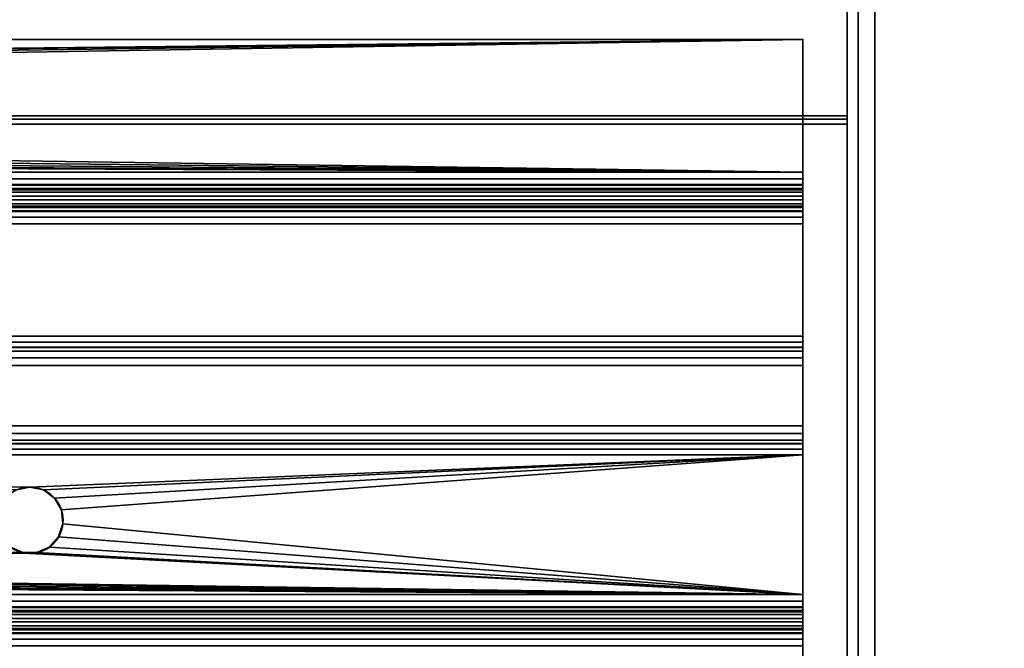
# Model space of a CAD drawing. Header units: millimetres. Extents: x -493 to 6693, y -115 to 135.
# Tile 642 of 656: x 1772 to 1861, y 16 to 73. Entities that reach past the tile are written whole.
import ezdxf

# ---------------------------------------------------------------- set-up
doc = ezdxf.new("R2010")
doc.units = ezdxf.units.MM
doc.layers.add('151', color=7, linetype='Continuous', true_color=0xffffff)

# ---------------------------------------------------------------- blocks, each defined once
blk = doc.blocks.new('UG_SURFACE_002')
at = {"layer": '151', "color": 252, "linetype": 'Continuous', "lineweight": 35}
for points in [[(2042.5, -15, 2200.25), (2042.5, 125, 2200.25), (957.5, 125, 2200.25), (957.5, -15, 2200.25)], [(1107.5, -15, 2050.25), (1107.5, 125, 2050.25), (1892.5, 125, 2050.25), (1892.5, -15, 2050.25)]]:
    blk.add_3dface(points, dxfattribs=at)
blk = doc.blocks.new('UG_SURFACE_161')
at = {"layer": '151', "color": 252, "linetype": 'Continuous', "lineweight": 35}
for points in [[(1847, 94.189, -1.975), (1153, 94.189, -1.975), (1153, 64.383, 7.137), (1847, 64.383, 7.137)], [(1847, 93.896, -2.932), (1847, 64.091, 6.181), (1153, 64.091, 6.181), (1153, 93.896, -2.932)], [(1847, 64.091, 6.181), (1847, 93.896, -2.932), (1847, 94.189, -1.975), (1847, 64.383, 7.137)], [(1153, 63.629, 7.25), (1847, 63.629, 7.25), (1847, 64.383, 7.137), (1153, 64.383, 7.137)], [(1847, 64.383, 7.137), (1847, 63.629, 7.25), (1847, 63.629, 6.25), (1847, 64.091, 6.181)], [(1153, 64.091, 6.181), (1847, 64.091, 6.181), (1847, 63.629, 6.25), (1153, 63.629, 6.25)], [(1847, 63.629, 7.25), (1153, 63.629, 7.25), (1153, 6.5, 7.25), (1847, 6.5, 7.25)], [(1847, 63.629, 6.25), (1847, 6.5, 6.25), (1153, 6.5, 6.25), (1153, 63.629, 6.25)], [(1847, 63.629, 7.25), (1847, 6.5, 7.25), (1847, 6.5, 6.25), (1847, 63.629, 6.25)]]:
    blk.add_3dface(points, dxfattribs=at)
blk = doc.blocks.new('UG_SURFACE_162')
at = {"layer": '151', "color": 252, "linetype": 'Continuous', "lineweight": 35}
for points in [[(1843, 71.312, -8.75), (1157, 71.312, -8.75), (1157, 71.312, -7.25), (1843, 71.312, -7.25)], [(1450, 67, -7.25), (1843, 71.312, -7.25), (1157, 71.312, -7.25)], [(1450, 67, -8.75), (1157, 71.312, -8.75), (1843, 71.312, -8.75)], [(1843, 71.312, -7.25), (1450, 67, -7.25), (1451.22, 66.741, -7.25)], [(1843, 71.312, -8.75), (1451.22, 66.741, -8.75), (1450, 67, -8.75)], [(1451.22, 66.741, -7.25), (1452.229, 66.007, -7.25), (1843, 71.312, -7.25)], [(1843, 71.312, -8.75), (1452.229, 66.007, -8.75), (1451.22, 66.741, -8.75)], [(1843, 59.292, -7.25), (1843, 71.312, -7.25), (1452.229, 66.007, -7.25), (1452.853, 64.927, -7.25)], [(1452.853, 64.927, -8.75), (1452.229, 66.007, -8.75), (1843, 71.312, -8.75)], [(1843, 71.312, -8.75), (1843, 59.292, -8.75), (1452.984, 63.686, -8.75), (1452.853, 64.927, -8.75)], [(1843, 59.292, -8.75), (1843, 71.312, -8.75), (1843, 71.312, -7.25), (1843, 59.292, -7.25)], [(1452.853, 64.927, -7.25), (1452.984, 63.686, -7.25), (1843, 59.292, -7.25)], [(1843, 59.292, -7.25), (1452.984, 63.686, -7.25), (1452.598, 62.5, -7.25)], [(1452.598, 62.5, -8.75), (1452.984, 63.686, -8.75), (1843, 59.292, -8.75)], [(1452.598, 62.5, -7.25), (1451.763, 61.573, -7.25), (1843, 59.292, -7.25)], [(1843, 59.292, -8.75), (1451.763, 61.573, -8.75), (1452.598, 62.5, -8.75)], [(1451.763, 61.573, -7.25), (1450.624, 61.066, -7.25), (1843, 59.292, -7.25)], [(1450.624, 61.066, -8.75), (1451.763, 61.573, -8.75), (1843, 59.292, -8.75)], [(1157, 59.292, -7.25), (1843, 59.292, -7.25), (1450.624, 61.066, -7.25), (1449.376, 61.066, -7.25)], [(1843, 59.292, -8.75), (1157, 59.292, -8.75), (1450, 61, -8.75)], [(1450, 61, -8.75), (1450.624, 61.066, -8.75), (1843, 59.292, -8.75)], [(1157, 58.687, -7.13), (1843, 58.687, -7.13), (1843, 59.292, -7.25), (1157, 59.292, -7.25)], [(1157, 59.292, -8.75), (1843, 59.292, -8.75), (1843, 58.113, -8.516), (1157, 58.113, -8.516)], [(1843, 59.292, -7.25), (1843, 58.687, -7.13), (1843, 58.113, -8.516), (1843, 59.292, -8.75)], [(1157, 58.174, -6.787), (1843, 58.174, -6.787), (1843, 58.687, -7.13), (1157, 58.687, -7.13)], [(1157, 57.832, -6.275), (1843, 57.832, -6.275), (1843, 58.174, -6.787), (1157, 58.174, -6.787)], [(1157, 58.113, -8.516), (1843, 58.113, -8.516), (1843, 57.114, -7.848), (1157, 57.114, -7.848)], [(1843, 58.687, -7.13), (1843, 58.174, -6.787), (1843, 57.114, -7.848), (1843, 58.113, -8.516)], [(1843, 58.174, -6.787), (1843, 57.832, -6.275), (1843, 56.446, -6.849), (1843, 57.114, -7.848)], [(1157, 57.712, -5.67), (1843, 57.712, -5.67), (1843, 57.832, -6.275), (1157, 57.832, -6.275)], [(1157, 57.477, 4.349), (1843, 57.477, 4.349), (1843, 57.712, 3.17), (1157, 57.712, 3.17)], [(1157, 57.712, 3.17), (1843, 57.712, 3.17), (1843, 57.712, -5.67), (1157, 57.712, -5.67)], [(1157, 56.81, 5.348), (1843, 56.81, 5.348), (1843, 57.477, 4.349), (1157, 57.477, 4.349)], [(1157, 57.114, -7.848), (1843, 57.114, -7.848), (1843, 56.446, -6.849), (1157, 56.446, -6.849)], [(1843, 56.212, -5.67), (1843, 56.446, -6.849), (1843, 57.832, -6.275), (1843, 57.712, -5.67)], [(1843, 57.712, 3.17), (1843, 57.477, 4.349), (1843, 56.091, 3.775), (1843, 56.212, 3.17)], [(1843, 57.712, -5.67), (1843, 57.712, 3.17), (1843, 56.212, 3.17), (1843, 56.212, -5.67)], [(1843, 55.749, 4.287), (1843, 56.091, 3.775), (1843, 57.477, 4.349), (1843, 56.81, 5.348)], [(1157, 55.81, 6.016), (1843, 55.81, 6.016), (1843, 56.81, 5.348), (1157, 56.81, 5.348)], [(1157, 56.446, -6.849), (1843, 56.446, -6.849), (1843, 56.212, -5.67), (1157, 56.212, -5.67)], [(1157, 56.212, 3.17), (1843, 56.212, 3.17), (1843, 56.091, 3.775), (1157, 56.091, 3.775)], [(1157, 56.212, -5.67), (1843, 56.212, -5.67), (1843, 56.212, 3.17), (1157, 56.212, 3.17)], [(1843, 55.236, 4.63), (1843, 55.749, 4.287), (1843, 56.81, 5.348), (1843, 55.81, 6.016)], [(1157, 56.091, 3.775), (1843, 56.091, 3.775), (1843, 55.749, 4.287), (1157, 55.749, 4.287)], [(1157, 54.632, 6.25), (1843, 54.632, 6.25), (1843, 55.81, 6.016), (1157, 55.81, 6.016)], [(1157, 55.749, 4.287), (1843, 55.749, 4.287), (1843, 55.236, 4.63), (1157, 55.236, 4.63)], [(1843, 54.632, 4.75), (1843, 55.236, 4.63), (1843, 55.81, 6.016), (1843, 54.632, 6.25)], [(1157, 55.236, 4.63), (1843, 55.236, 4.63), (1843, 54.632, 4.75), (1157, 54.632, 4.75)], [(1157, 44.454, 6.25), (1843, 44.454, 6.25), (1843, 54.632, 6.25), (1157, 54.632, 6.25)], [(1157, 54.632, 4.75), (1843, 54.632, 4.75), (1843, 44.454, 4.75), (1157, 44.454, 4.75)], [(1843, 44.454, 4.75), (1843, 54.632, 4.75), (1843, 54.632, 6.25), (1843, 44.454, 6.25)], [(1157, 43.418, 6.07), (1843, 43.418, 6.07), (1843, 44.454, 6.25), (1157, 44.454, 6.25)], [(1157, 44.454, 4.75), (1843, 44.454, 4.75), (1843, 43.922, 4.658), (1157, 43.922, 4.658)], [(1157, 43.922, 4.658), (1843, 43.922, 4.658), (1843, 43.453, 4.392), (1157, 43.453, 4.392)], [(1843, 44.454, 6.25), (1843, 43.418, 6.07), (1843, 43.922, 4.658), (1843, 44.454, 4.75)], [(1843, 43.453, 4.392), (1843, 43.922, 4.658), (1843, 43.418, 6.07), (1843, 42.502, 5.552)], [(1157, 43.453, 4.392), (1843, 43.453, 4.392), (1843, 43.1, 3.984), (1157, 43.1, 3.984)], [(1157, 42.502, 5.552), (1843, 42.502, 5.552), (1843, 43.418, 6.07), (1157, 43.418, 6.07)], [(1157, 43.1, 3.984), (1843, 43.1, 3.984), (1843, 36.346, -7.256), (1157, 36.346, -7.256)], [(1843, 43.1, 3.984), (1843, 43.453, 4.392), (1843, 42.502, 5.552), (1843, 41.814, 4.756)], [(1843, 36.346, -7.256), (1843, 43.1, 3.984), (1843, 41.814, 4.756), (1843, 35.06, -6.484)], [(1157, 41.814, 4.756), (1843, 41.814, 4.756), (1843, 42.502, 5.552), (1157, 42.502, 5.552)], [(1157, 35.06, -6.484), (1843, 35.06, -6.484), (1843, 41.814, 4.756), (1157, 41.814, 4.756)], [(1157, 36.346, -7.256), (1843, 36.346, -7.256), (1843, 35.658, -8.052), (1157, 35.658, -8.052)], [(1843, 35.06, -6.484), (1843, 34.708, -6.892), (1843, 35.658, -8.052), (1843, 36.346, -7.256)], [(1157, 35.658, -8.052), (1843, 35.658, -8.052), (1843, 34.743, -8.57), (1157, 34.743, -8.57)], [(1157, 34.708, -6.892), (1843, 34.708, -6.892), (1843, 35.06, -6.484), (1157, 35.06, -6.484)], [(1843, 34.708, -6.892), (1843, 34.238, -7.158), (1843, 34.743, -8.57), (1843, 35.658, -8.052)], [(1157, 34.743, -8.57), (1843, 34.743, -8.57), (1843, 33.706, -8.75), (1157, 33.706, -8.75)], [(1157, 34.238, -7.158), (1843, 34.238, -7.158), (1843, 34.708, -6.892), (1157, 34.708, -6.892)], [(1157, 33.706, -7.25), (1843, 33.706, -7.25), (1843, 34.238, -7.158), (1157, 34.238, -7.158)], [(1843, 33.706, -8.75), (1843, 34.743, -8.57), (1843, 34.238, -7.158), (1843, 33.706, -7.25)], [(1157, 33.706, -7.25), (1771.78, 30.541, -7.25), (1773, 30.8, -7.25)], [(1773, 30.8, -7.25), (1843, 33.706, -7.25), (1157, 33.706, -7.25)], [(1157, 33.706, -8.75), (1843, 33.706, -8.75), (1773, 30.8, -8.75)], [(1773, 30.8, -8.75), (1771.78, 30.541, -8.75), (1157, 33.706, -8.75)], [(1773, 30.8, -7.25), (1774.22, 30.541, -7.25), (1843, 33.706, -7.25)], [(1774.22, 30.541, -8.75), (1773, 30.8, -8.75), (1843, 33.706, -8.75)], [(1774.22, 30.541, -7.25), (1775.229, 29.807, -7.25), (1843, 33.706, -7.25)], [(1843, 33.706, -8.75), (1775.229, 29.807, -8.75), (1774.22, 30.541, -8.75)], [(1843, 33.706, -7.25), (1775.229, 29.807, -7.25), (1775.853, 28.727, -7.25)], [(1775.853, 28.727, -8.75), (1775.229, 29.807, -8.75), (1843, 33.706, -8.75)], [(1775.853, 28.727, -7.25), (1775.984, 27.486, -7.25), (1843, 21.08, -7.25), (1843, 33.706, -7.25)], [(1843, 33.706, -8.75), (1843, 21.08, -8.75), (1775.984, 27.486, -8.75), (1775.853, 28.727, -8.75)], [(1843, 33.706, -7.25), (1843, 21.08, -7.25), (1843, 21.08, -8.75), (1843, 33.706, -8.75)], [(1773, 30.8, -8.75), (1773, 30.8, -7.25), (1771.78, 30.541, -7.25), (1771.78, 30.541, -8.75)], [(1774.22, 30.541, -8.75), (1774.22, 30.541, -7.25), (1773, 30.8, -7.25), (1773, 30.8, -8.75)], [(1775.229, 29.807, -8.75), (1775.229, 29.807, -7.25), (1774.22, 30.541, -7.25), (1774.22, 30.541, -8.75)], [(1229.229, 29.807, -8.75), (1772.376, 24.866, -8.75), (1773, 24.8, -8.75)], [(1229.229, 29.807, -8.75), (1771.237, 25.373, -8.75), (1772.376, 24.866, -8.75)], [(1773, 24.8, -8.75), (1843, 21.08, -8.75), (1229.229, 29.807, -8.75)], [(1229.853, 28.727, -8.75), (1229.229, 29.807, -8.75), (1843, 21.08, -8.75)], [(1775.853, 28.727, -8.75), (1775.853, 28.727, -7.25), (1775.229, 29.807, -7.25), (1775.229, 29.807, -8.75)], [(1843, 21.08, -8.75), (1229.984, 27.486, -8.75), (1229.853, 28.727, -8.75)], [(1775.984, 27.486, -8.75), (1775.984, 27.486, -7.25), (1775.853, 28.727, -7.25), (1775.853, 28.727, -8.75)], [(1843, 21.08, -7.25), (1229.984, 27.486, -7.25), (1229.598, 26.3, -7.25)], [(1229.598, 26.3, -8.75), (1229.984, 27.486, -8.75), (1843, 21.08, -8.75)], [(1772.376, 24.866, -7.25), (1229.984, 27.486, -7.25), (1843, 21.08, -7.25)], [(1772.376, 24.866, -7.25), (1771.237, 25.373, -7.25), (1229.984, 27.486, -7.25)], [(1843, 21.08, -7.25), (1775.984, 27.486, -7.25), (1775.598, 26.3, -7.25)], [(1775.598, 26.3, -8.75), (1775.598, 26.3, -7.25), (1775.984, 27.486, -7.25), (1775.984, 27.486, -8.75)], [(1775.598, 26.3, -8.75), (1775.984, 27.486, -8.75), (1843, 21.08, -8.75)], [(1229.598, 26.3, -7.25), (1228.763, 25.373, -7.25), (1843, 21.08, -7.25)], [(1843, 21.08, -8.75), (1228.763, 25.373, -8.75), (1229.598, 26.3, -8.75)], [(1775.598, 26.3, -7.25), (1774.763, 25.373, -7.25), (1843, 21.08, -7.25)], [(1774.763, 25.373, -8.75), (1774.763, 25.373, -7.25), (1775.598, 26.3, -7.25), (1775.598, 26.3, -8.75)], [(1843, 21.08, -8.75), (1774.763, 25.373, -8.75), (1775.598, 26.3, -8.75)], [(1228.763, 25.373, -7.25), (1227.624, 24.866, -7.25), (1843, 21.08, -7.25)], [(1227.624, 24.866, -8.75), (1228.763, 25.373, -8.75), (1843, 21.08, -8.75)], [(1771.237, 25.373, -8.75), (1771.237, 25.373, -7.25), (1772.376, 24.866, -7.25), (1772.376, 24.866, -8.75)], [(1774.763, 25.373, -7.25), (1773.624, 24.866, -7.25), (1843, 21.08, -7.25)], [(1773.624, 24.866, -8.75), (1773.624, 24.866, -7.25), (1774.763, 25.373, -7.25), (1774.763, 25.373, -8.75)], [(1773.624, 24.866, -8.75), (1774.763, 25.373, -8.75), (1843, 21.08, -8.75)], [(1157, 21.08, -7.25), (1843, 21.08, -7.25), (1227.624, 24.866, -7.25), (1226.376, 24.866, -7.25)], [(1227, 24.8, -8.75), (1843, 21.08, -8.75), (1157, 21.08, -8.75)], [(1227, 24.8, -8.75), (1227.624, 24.866, -8.75), (1843, 21.08, -8.75)], [(1843, 21.08, -7.25), (1773.624, 24.866, -7.25), (1772.376, 24.866, -7.25)], [(1772.376, 24.866, -7.25), (1773.624, 24.866, -7.25), (1773, 24.8, -8.75)], [(1773, 24.8, -8.75), (1772.376, 24.866, -8.75), (1772.376, 24.866, -7.25)], [(1773.624, 24.866, -7.25), (1773.624, 24.866, -8.75), (1773, 24.8, -8.75)], [(1843, 21.08, -8.75), (1773, 24.8, -8.75), (1773.624, 24.866, -8.75)], [(1157, 20.475, -7.13), (1843, 20.475, -7.13), (1843, 21.08, -7.25), (1157, 21.08, -7.25)], [(1157, 21.08, -8.75), (1843, 21.08, -8.75), (1843, 19.901, -8.516), (1157, 19.901, -8.516)], [(1843, 21.08, -7.25), (1843, 20.475, -7.13), (1843, 19.901, -8.516), (1843, 21.08, -8.75)], [(1157, 19.963, -6.787), (1843, 19.963, -6.787), (1843, 20.475, -7.13), (1157, 20.475, -7.13)], [(1157, 19.62, -6.275), (1843, 19.62, -6.275), (1843, 19.963, -6.787), (1157, 19.963, -6.787)], [(1157, 19.901, -8.516), (1843, 19.901, -8.516), (1843, 18.902, -7.848), (1157, 18.902, -7.848)], [(1157, 19.5, -5.67), (1843, 19.5, -5.67), (1843, 19.62, -6.275), (1157, 19.62, -6.275)], [(1843, 18.902, -7.848), (1843, 19.901, -8.516), (1843, 20.475, -7.13), (1843, 19.963, -6.787)], [(1843, 19.963, -6.787), (1843, 19.62, -6.275), (1843, 18.234, -6.849), (1843, 18.902, -7.848)], [(1843, 18, -5.67), (1843, 18.234, -6.849), (1843, 19.62, -6.275), (1843, 19.5, -5.67)], [(1157, 19.5, 1.67), (1843, 19.5, 1.67), (1843, 19.5, -5.67), (1157, 19.5, -5.67)], [(1157, 19.266, 2.849), (1843, 19.266, 2.849), (1843, 19.5, 1.67), (1157, 19.5, 1.67)], [(1157, 18.598, 3.848), (1843, 18.598, 3.848), (1843, 19.266, 2.849), (1157, 19.266, 2.849)], [(1157, 18.902, -7.848), (1843, 18.902, -7.848), (1843, 18.234, -6.849), (1157, 18.234, -6.849)], [(1843, 19.5, 1.67), (1843, 19.266, 2.849), (1843, 17.88, 2.275), (1843, 18, 1.67)], [(1843, 19.5, -5.67), (1843, 19.5, 1.67), (1843, 18, 1.67), (1843, 18, -5.67)], [(1843, 19.266, 2.849), (1843, 18.598, 3.848), (1843, 17.537, 2.787), (1843, 17.88, 2.275)], [(1157, 17.599, 4.516), (1843, 17.599, 4.516), (1843, 18.598, 3.848), (1157, 18.598, 3.848)], [(1157, 18.234, -6.849), (1843, 18.234, -6.849), (1843, 18, -5.67), (1157, 18, -5.67)], [(1157, 18, 1.67), (1843, 18, 1.67), (1843, 17.88, 2.275), (1157, 17.88, 2.275)], [(1157, 18, -5.67), (1843, 18, -5.67), (1843, 18, 1.67), (1157, 18, 1.67)], [(1157, 17.88, 2.275), (1843, 17.88, 2.275), (1843, 17.537, 2.787), (1157, 17.537, 2.787)], [(1843, 17.025, 3.13), (1843, 17.537, 2.787), (1843, 18.598, 3.848), (1843, 17.599, 4.516)], [(1157, 16.42, 4.75), (1843, 16.42, 4.75), (1843, 17.599, 4.516), (1157, 17.599, 4.516)], [(1157, 17.537, 2.787), (1843, 17.537, 2.787), (1843, 17.025, 3.13), (1157, 17.025, 3.13)], [(1157, 17.025, 3.13), (1843, 17.025, 3.13), (1843, 16.42, 3.25), (1157, 16.42, 3.25)], [(1843, 16.42, 3.25), (1843, 17.025, 3.13), (1843, 17.599, 4.516), (1843, 16.42, 4.75)], [(1157, 6.5, 4.75), (1843, 6.5, 4.75), (1843, 16.42, 4.75), (1157, 16.42, 4.75)], [(1157, 16.42, 3.25), (1843, 16.42, 3.25), (1843, 6.5, 3.25), (1157, 6.5, 3.25)], [(1843, 16.42, 4.75), (1843, 6.5, 4.75), (1843, 6.5, 3.25), (1843, 16.42, 3.25)]]:
    blk.add_3dface(points, dxfattribs=at)
blk = doc.blocks.new('UG_SURFACE_172')
at = {"layer": '151', "color": 252, "linetype": 'Continuous', "lineweight": 35}
for points in [[(1150.5, 6.25, 2006.75), (1849.5, 6.25, 2006.75), (1849.5, 131.92, 2006.75), (1150.5, 131.92, 2006.75)], [(1152, 6.25, 2005.25), (1152, 131.92, 2005.25), (1848, 131.92, 2005.25), (1848, 6.25, 2005.25)], [(1849.5, 131.92, 2006.75), (1849.5, 6.25, 2006.75), (1848, 6.25, 2005.25), (1848, 131.92, 2005.25)]]:
    blk.add_3dface(points, dxfattribs=at)
blk = doc.blocks.new('UG_SURFACE_173')
at = {"layer": '151', "color": 252, "linetype": 'Continuous', "lineweight": 35}
for points in [[(1848, 6.25, 2005.25), (1848, 131.92, 2005.25), (1848, 131.92, -7.75), (1848, 6.25, -7.75)], [(1849.5, 131.92, -7.75), (1849.5, 6.25, -7.75), (1848, 6.25, -7.75), (1848, 131.92, -7.75)], [(1848, 131.92, 2005.25), (1848, 6.25, 2005.25), (1849.5, 6.25, 2006.75), (1849.5, 131.92, 2006.75)], [(1849.5, 6.25, 2006.75), (1849.5, 6.25, -7.75), (1849.5, 131.92, -7.75), (1849.5, 131.92, 2006.75)]]:
    blk.add_3dface(points, dxfattribs=at)

msp = doc.modelspace()

# ---------------------------------------------------------------- linework, layer by layer
at = {"layer": '151', "color": 253, "linetype": 'Continuous', "lineweight": -3}
for p, q in [((1848, 6.25, -7.75), (1848, 131.92, -7.75)), ((1848, 6.25, 2005.25), (1848, 131.92, 2005.25)), ((1848, 6.25, 2005.25), (1848, 131.92, 2005.25)), ((1849.5, 6.25, 2006.75), (1849.5, 131.92, 2006.75)), ((1849.5, 6.25, -7.75), (1849.5, 131.92, -7.75)), ((1849.5, 6.25, 2006.75), (1849.5, 131.92, 2006.75)), ((1847, 94.189, -1.975), (1847, 64.383, 7.137)), ((1847, 93.896, -2.932), (1847, 64.091, 6.181)), ((1843, 71.312, -8.75), (1157, 71.312, -8.75)), ((1843, 71.312, -7.25), (1157, 71.312, -7.25)), ((1843, 71.312, -8.75), (1843, 71.312, -7.25)), ((1843, 59.292, -8.75), (1843, 71.312, -8.75)), ((1843, 59.292, -7.25), (1843, 71.312, -7.25)), ((1847, 64.383, 7.137), (1153, 64.383, 7.137)), ((1847, 64.091, 6.181), (1153, 64.091, 6.181)), ((1847, 63.629, 7.25), (1153, 63.629, 7.25)), ((1847, 63.629, 6.25), (1153, 63.629, 6.25)), ((1847, 63.629, 7.25), (1847, 6.5, 7.25)), ((1847, 63.629, 6.25), (1847, 6.5, 6.25)), ((1843, 59.292, -7.25), (1157, 59.292, -7.25)), ((1843, 59.292, -8.75), (1157, 59.292, -8.75)), ((1843, 57.712, -5.67), (1157, 57.712, -5.67)), ((1843, 57.712, 3.17), (1157, 57.712, 3.17)), ((1843, 57.712, 3.17), (1843, 57.712, -5.67)), ((1843, 56.212, -5.67), (1157, 56.212, -5.67)), ((1843, 56.212, 3.17), (1157, 56.212, 3.17)), ((1843, 56.212, -5.67), (1157, 56.212, -5.67)), ((1843, 56.212, 3.17), (1843, 56.212, -5.67)), ((1843, 54.632, 6.25), (1157, 54.632, 6.25)), ((1843, 54.632, 4.75), (1157, 54.632, 4.75)), ((1843, 44.454, 6.25), (1843, 54.632, 6.25)), ((1843, 44.454, 4.75), (1843, 54.632, 4.75)), ((1843, 44.454, 4.75), (1157, 44.454, 4.75)), ((1843, 44.454, 6.25), (1157, 44.454, 6.25)), ((1843, 43.1, 3.984), (1157, 43.1, 3.984)), ((1843, 36.346, -7.256), (1843, 43.1, 3.984)), ((1843, 41.814, 4.756), (1157, 41.814, 4.756)), ((1843, 35.06, -6.484), (1843, 41.814, 4.756)), ((1843, 36.346, -7.256), (1157, 36.346, -7.256)), ((1843, 35.06, -6.484), (1157, 35.06, -6.484)), ((1843, 33.706, -7.25), (1157, 33.706, -7.25)), ((1843, 33.706, -8.75), (1157, 33.706, -8.75)), ((1843, 21.08, -7.25), (1843, 33.706, -7.25)), ((1843, 21.08, -8.75), (1843, 33.706, -8.75)), ((1843, 21.08, -7.25), (1157, 21.08, -7.25)), ((1843, 21.08, -8.75), (1157, 21.08, -8.75)), ((1843, 19.5, 1.67), (1157, 19.5, 1.67)), ((1843, 19.5, -5.67), (1157, 19.5, -5.67)), ((1843, 19.5, 1.67), (1843, 19.5, -5.67)), ((1843, 18, 1.67), (1157, 18, 1.67)), ((1843, 18, -5.67), (1157, 18, -5.67)), ((1843, 18, 1.67), (1843, 18, -5.67)), ((1843, 16.42, 4.75), (1157, 16.42, 4.75)), ((1843, 16.42, 3.25), (1157, 16.42, 3.25)), ((1843, 6.5, 3.25), (1843, 16.42, 3.25)), ((1843, 6.5, 4.75), (1843, 16.42, 4.75))]:
    msp.add_line(p, q, dxfattribs=at)
at = {"layer": '151', "color": 253, "linetype": 'Continuous', "lineweight": -3, "extrusion": (0, 0, -1)}
msp.add_circle((-1773, 27.8, 7.25), 3, dxfattribs=at)
at = {"layer": '151', "color": 253, "linetype": 'Continuous', "lineweight": -3}
msp.add_circle((1773, 27.8, -8.75), 3, dxfattribs=at)
at = {"layer": '151', "color": 253, "linetype": 'Continuous', "lineweight": -3, "extrusion": (1, 0, 0)}
for centre, radius, start, end in [((63.629, 4.67, 1847), 2.58, 73, 90), ((63.629, 4.67, 1847), 1.58, 73, 90), ((59.292, -5.67, 1843), 1.58, 180, 270), ((59.292, -5.67, 1843), 3.08, 180, 270), ((33.706, -5.67, 1843), 3.08, 270, 329), ((33.706, -5.67, 1843), 1.58, 270, 329), ((21.08, -5.67, 1843), 3.08, 180, 270), ((21.08, -5.67, 1843), 1.58, 180, 270)]:
    msp.add_arc(centre, radius, start, end, dxfattribs=at)
at = {"layer": '151', "color": 253, "linetype": 'Continuous', "lineweight": -3, "extrusion": (-1, 0, 0)}
for centre, radius, start, end in [((-54.632, 3.17, -1843), 3.08, 90, 180), ((-54.632, 3.17, -1843), 1.58, 90, 180), ((-44.454, 3.17, -1843), 3.08, 31, 90), ((-44.454, 3.17, -1843), 1.58, 31, 90), ((-16.42, 1.67, -1843), 3.08, 90, 180), ((-16.42, 1.67, -1843), 1.58, 90, 180)]:
    msp.add_arc(centre, radius, start, end, dxfattribs=at)

# ---------------------------------------------------------------- block references
at = {"layer": '151', "color": 253, "linetype": 'Continuous', "lineweight": -3}
for name in ['UG_SURFACE_172', 'UG_SURFACE_173', 'UG_SURFACE_002', 'UG_SURFACE_161', 'UG_SURFACE_162']:
    msp.add_blockref(name, (0, 0), dxfattribs=at)

doc.saveas('drawing.dxf')
